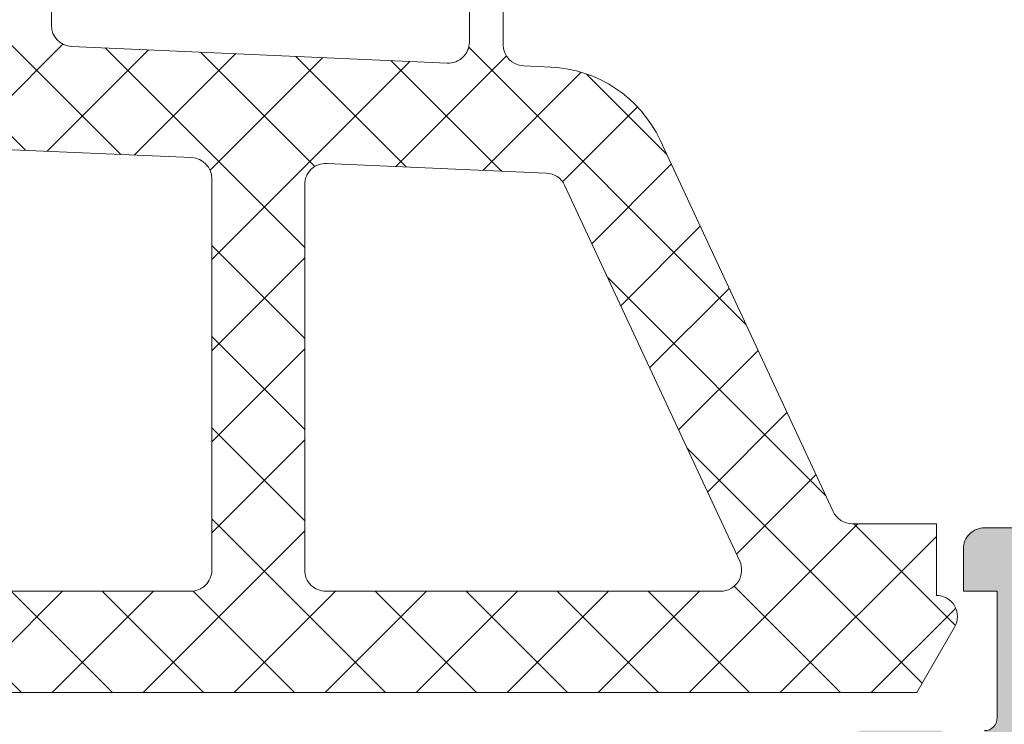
# Model space of a CAD drawing. Header units: millimetres. Extents: x 144573 to 336993, y 74252 to 247042.
# Tile 349 of 656: x 198265 to 198289, y 180491 to 180508. Entities that reach past the tile are written whole.
import ezdxf

# ---------------------------------------------------------------- set-up
doc = ezdxf.new("R2010")
doc.units = ezdxf.units.MM
doc.layers.add('FASÁDA DETAILNÍ', color=255, linetype='Continuous', lineweight=0)
doc.layers.add('NOVA', color=255, linetype='Continuous', lineweight=0)
pattern_1 = [(135, (0, 0), (-1.077630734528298, -1.077630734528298), []), (225, (0, 0), (1.077630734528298, -1.077630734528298), [])]

# ---------------------------------------------------------------- blocks, each defined once
blk = doc.blocks.new('A$C69D17D4D')
at = {"layer": 'FASÁDA DETAILNÍ'}
h = blk.add_hatch(dxfattribs=at)
h.set_pattern_fill('ANSI37', color=256, scale=0.48, angle=90, style=0)
h.set_pattern_definition(pattern_1)
edge = h.paths.add_edge_path(flags=16)
edge.add_line((-24890.21938039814, 7123.835637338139), (-24890.11963639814, 7122.44278333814))
edge.add_arc((-24890.71810331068, 7122.399925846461), 0.5999995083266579, -90.0000083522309, 4.096080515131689, ccw=False)
edge.add_arc((-24890.71810348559, 7122.399925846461), 0.5999995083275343, 175.9039194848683, 270.0000083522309, ccw=False)
edge.add_line((-24891.31657039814, 7122.442783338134), (-24891.21682639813, 7123.835637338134))
edge.add_arc((-24890.71810339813, 7123.799922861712), 0.5000001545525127, 4.096064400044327, 175.9039355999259, ccw=False)
edge = h.paths.add_edge_path(flags=16)
edge.add_arc((-24892.3181000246, 7126.999930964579), 0.4999996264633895, -90.00004280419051, 4.28042947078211e-05, ccw=False)
edge.add_line((-24892.31810039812, 7126.499931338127), (-24895.91178539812, 7126.499931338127))
edge.add_arc((-24895.91178541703, 7126.999931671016), 0.5000003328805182, 156.7819733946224, 270.00000216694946, ccw=False)
edge.add_line((-24896.37129139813, 7127.197047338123), (-24893.65541339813, 7133.528149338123))
edge.add_arc((-24893.19590804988, 7133.33103341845), 0.4999998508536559, 87.49988936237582, 156.7819182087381, ccw=False)
edge.add_line((-24893.17409739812, 7133.830557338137), (-24892.29629039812, 7133.792231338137))
edge.add_arc((-24892.31809988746, 7133.29270772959), 0.4999994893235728, -4.485682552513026e-05, 87.50002088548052, ccw=False)
edge.add_line((-24891.81810039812, 7133.292707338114), (-24891.81810039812, 7126.999931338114))
edge = h.paths.add_edge_path(flags=16)
edge.add_line((-24866.76418139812, 7132.408093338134), (-24862.61551139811, 7123.511240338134))
edge.add_arc((-24863.0686651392, 7123.299931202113), 0.4999998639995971, -90.00002967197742, 25.00000791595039, ccw=False)
edge.add_line((-24863.06866539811, 7122.799931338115), (-24872.41810039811, 7122.799931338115))
edge.add_arc((-24872.41810077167, 7123.299930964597), 0.49999962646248, 179.9999571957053, 270.00004280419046, ccw=False)
edge.add_line((-24872.91810039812, 7123.299931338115), (-24872.91810039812, 7132.423854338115))
edge.add_arc((-24872.4181003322, 7132.423854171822), 0.5000000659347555, 87.49997275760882, 179.9999809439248, ccw=False)
edge.add_line((-24872.39629039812, 7132.923378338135), (-24867.19552639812, 7132.696308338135))
edge.add_arc((-24867.21733612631, 7132.196782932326), 0.5000012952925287, 25.00009198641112, 87.5000025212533, ccw=False)
edge = h.paths.add_edge_path(flags=16)
edge.add_arc((-24875.61810002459, 7123.299930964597), 0.4999996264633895, -90.00004280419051, 4.28042947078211e-05, ccw=False)
edge.add_line((-24875.61810039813, 7122.799931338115), (-24882.81810039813, 7122.799931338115))
edge.add_arc((-24882.81810077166, 7123.299930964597), 0.49999962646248, 179.9999571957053, 270.00004280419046, ccw=False)
edge.add_line((-24883.31810039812, 7123.299931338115), (-24883.31810039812, 7124.499931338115))
edge.add_arc((-24885.31809890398, 7124.499932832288), 1.99999850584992, 359.9999571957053, 450.0000428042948)
edge.add_line((-24885.31810039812, 7126.499931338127), (-24889.11810039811, 7126.499931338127))
edge.add_arc((-24889.11810077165, 7126.999930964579), 0.49999962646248, 179.9999571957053, 270.00004280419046, ccw=False)
edge.add_line((-24889.61810039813, 7126.999931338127), (-24889.61810039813, 7133.152992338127))
edge.add_arc((-24889.11810033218, 7133.152992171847), 0.5000000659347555, 87.49997275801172, 179.9999809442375, ccw=False)
edge.add_line((-24889.09629039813, 7133.65251633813), (-24883.59629039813, 7133.41238133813))
edge.add_arc((-24883.61809988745, 7132.912857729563), 0.4999994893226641, -4.4856929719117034e-05, 87.50002088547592, ccw=False)
edge.add_line((-24883.11810039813, 7132.912857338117), (-24883.11810039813, 7127.599931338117))
edge.add_arc((-24882.01810039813, 7127.599931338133), 1.099999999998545, 180, 360)
edge.add_line((-24880.91810039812, 7127.599931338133), (-24880.91810039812, 7132.773142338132))
edge.add_arc((-24880.4181003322, 7132.77314217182), 0.5000000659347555, 87.49997275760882, 179.9999809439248, ccw=False)
edge.add_line((-24880.39629039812, 7133.272666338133), (-24875.59629039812, 7133.063093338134))
edge.add_arc((-24875.61809988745, 7132.563569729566), 0.4999994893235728, -4.4856929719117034e-05, 87.50002088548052, ccw=False)
edge.add_line((-24875.11810039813, 7132.563569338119), (-24875.11810039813, 7123.29993133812))
edge = h.paths.add_edge_path()
edge.add_line((-24860.40504739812, 7124.68638833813), (-24864.50289639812, 7133.474254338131))
edge.add_ellipse((-24867.22182176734, 7132.206396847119), major_axis=(-3.000002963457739, 0), ratio=1, start_angle=205.0000306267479, end_angle=267.4999411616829)
edge.add_line((-24867.09096039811, 7135.203544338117), (-24867.73991039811, 7135.231878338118))
edge.add_ellipse((-24867.71810090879, 7135.731401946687), major_axis=(-0.4999994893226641, 0), ratio=1, start_angle=-4.4856929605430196e-05, end_angle=87.50002088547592, ccw=False)
edge.add_line((-24868.21810039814, 7135.731402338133), (-24868.21810039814, 7136.699931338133))
edge.add_ellipse((-24868.31810032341, 7136.699931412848), major_axis=(-0.09999992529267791, 0), ratio=1, start_angle=179.99995719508, end_angle=270.0000428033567)
edge.add_line((-24868.31810039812, 7136.799931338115), (-24868.91810039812, 7136.799931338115))
edge.add_ellipse((-24868.91810047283, 7136.699931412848), major_axis=(-0.09999992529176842, 0), ratio=1, start_angle=-90.00004280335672, end_angle=4.280492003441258e-05)
edge.add_line((-24869.01810039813, 7136.699931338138), (-24869.01810039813, 7135.796893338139))
edge.add_ellipse((-24869.51810046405, 7135.796893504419), major_axis=(-0.5000000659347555, 0), ratio=1, start_angle=87.49997275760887, end_angle=179.999980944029, ccw=False)
edge.add_line((-24869.53991039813, 7135.297369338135), (-24878.44020439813, 7135.691207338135))
edge.add_ellipse((-24878.41810029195, 7136.190718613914), major_axis=(-0.5000001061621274, 0), ratio=1, start_angle=-8.298705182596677e-05, end_angle=87.4662307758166, ccw=False)
edge.add_line((-24878.91810039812, 7136.190719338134), (-24878.91810039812, 7136.799931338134))
edge.add_ellipse((-24879.01810032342, 7136.799931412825), major_axis=(-0.09999992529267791, 0), ratio=1, start_angle=179.99995719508, end_angle=270.0000428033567)
edge.add_line((-24879.01810039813, 7136.899931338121), (-24879.61810039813, 7136.899931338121))
edge.add_ellipse((-24879.61810047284, 7136.799931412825), major_axis=(-0.09999992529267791, 0), ratio=1, start_angle=-90.00004280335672, end_angle=4.280387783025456e-05)
edge.add_line((-24879.71810039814, 7136.799931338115), (-24879.71810039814, 7136.270369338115))
edge.add_ellipse((-24880.21810089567, 7136.270369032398), major_axis=(-0.5000004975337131, 0), ratio=1, start_angle=87.46630200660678, end_angle=180.0000350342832, ccw=False)
edge.add_line((-24880.24020439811, 7135.770857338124), (-24891.78042939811, 7136.281513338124))
edge.add_ellipse((-24891.75861986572, 7136.78103793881), major_axis=(-0.5000004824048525, 0), ratio=1, start_angle=-3.2170573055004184, end_angle=87.50002091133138, ccw=False)
edge.add_line((-24892.25783239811, 7136.809097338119), (-24891.96926939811, 7141.942840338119))
edge.add_ellipse((-24891.55885139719, 7141.827284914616), major_axis=(-0.4263754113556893, 0), ratio=1, start_angle=200.75897237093, end_angle=344.275145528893, ccw=False)
edge.add_line((-24891.16015639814, 7141.978408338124), (-24891.16139639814, 7141.745805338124))
edge.add_line((-24891.16139639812, 7141.745805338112), (-24891.45953439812, 7139.863226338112))
edge.add_line((-24891.45953439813, 7139.863226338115), (-24891.05910839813, 7137.013941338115))
edge.add_ellipse((-24890.76202780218, 7137.05569193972), major_axis=(-0.2999999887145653, 0), ratio=1, start_angle=7.999744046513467, end_angle=124.5977463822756)
edge.add_ellipse((-24892.29514118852, 7139.278263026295), major_axis=(-3.000047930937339, 0), ratio=1, start_angle=124.5976412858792, end_angle=198.0084245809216)
edge.add_line((-24889.44206239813, 7140.205748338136), (-24890.07563839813, 7142.460639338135))
edge.add_ellipse((-24890.85085090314, 7142.299709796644), major_axis=(-0.7917403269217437, 0), ratio=1, start_angle=191.7276897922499, end_angle=263.2016537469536)
edge.add_line((-24890.75712839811, 7143.085883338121), (-24891.81533839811, 7143.08710433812))
edge.add_ellipse((-24891.68621415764, 7141.908018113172), major_axis=(-1.186135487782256, 0), ratio=1, start_angle=276.2496781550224, end_angle=341.3444235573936)
edge.add_line((-24892.81002839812, 7142.28743733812), (-24893.90436139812, 7139.04609733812))
edge.add_line((-24893.90436139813, 7139.046097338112), (-24896.79413939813, 7130.996302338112))
edge.add_line((-24896.79413939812, 7130.996302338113), (-24901.12694839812, 7121.098425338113))
edge.add_ellipse((-24900.66793940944, 7120.900155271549), major_axis=(-0.5000002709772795, 0), ratio=1, start_angle=-23.36204948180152, end_angle=89.93342362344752)
edge.add_line((-24900.66852039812, 7120.400155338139), (-24900.12181939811, 7120.399520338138))
edge.add_ellipse((-24900.1212391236, 7120.899520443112), major_axis=(-0.5000004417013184, 0), ratio=1, start_angle=89.93350548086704, end_angle=156.0791754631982)
edge.add_line((-24899.66418539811, 7120.69678333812), (-24898.26242939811, 7123.90078633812))
edge.add_ellipse((-24897.34628831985, 7123.499932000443), major_axis=(-0.9999993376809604, 0), ratio=1, start_angle=269.99994718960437, end_angle=336.3683852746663, ccw=False)
edge.add_line((-24897.34628739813, 7124.499931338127), (-24892.11834539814, 7124.499931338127))
edge.add_line((-24892.11834539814, 7124.499931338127), (-24892.11833639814, 7122.700452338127))
edge.add_line((-24892.11833639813, 7122.700452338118), (-24892.63313739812, 7122.562510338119))
edge.add_ellipse((-24892.51837214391, 7122.285356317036), major_axis=(-0.299975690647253, 0), ratio=1, start_angle=-67.5062997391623, end_angle=22.50356669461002)
edge.add_line((-24892.79550639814, 7122.170543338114), (-24891.94633939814, 7120.900416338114))
edge.add_ellipse((-24891.0804752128, 7121.400137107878), major_axis=(-0.9997207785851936, 0), ratio=1, start_angle=29.99076069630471, end_angle=90.00761184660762)
edge.add_line((-24891.08034239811, 7120.400416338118), (-24890.35598139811, 7120.400447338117))
edge.add_ellipse((-24890.35618945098, 7121.400185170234), major_axis=(-0.9997378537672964, 0), ratio=1, start_angle=90.01192367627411, end_angle=150.0086750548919)
edge.add_line((-24889.49031539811, 7120.900447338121), (-24888.64114839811, 7122.170543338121))
edge.add_ellipse((-24888.91829589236, 7122.285355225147), major_axis=(-0.2999875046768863, 0), ratio=1, start_angle=157.4975938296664, end_angle=247.5013961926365)
edge.add_line((-24888.80350239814, 7122.562510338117), (-24889.31831839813, 7122.700482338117))
edge.add_line((-24889.31831839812, 7122.700482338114), (-24889.31832639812, 7124.499931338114))
edge.add_line((-24889.31832639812, 7124.499931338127), (-24886.11809939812, 7124.499931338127))
edge.add_ellipse((-24886.118099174, 7124.199931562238), major_axis=(-0.2999997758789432, 0), ratio=1, start_angle=179.9999571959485, end_angle=270.00004280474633, ccw=False)
edge.add_line((-24885.81809939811, 7124.199931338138), (-24885.81809939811, 7120.899935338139))
edge.add_ellipse((-24885.31809977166, 7120.899934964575), major_axis=(-0.4999996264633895, 0), ratio=1, start_angle=-4.280429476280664e-05, end_angle=90.00004280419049)
edge.add_line((-24885.31809939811, 7120.399935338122), (-24858.42047739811, 7120.399935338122))
edge.add_line((-24858.42047739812, 7120.399935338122), (-24857.52535939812, 7121.950327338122))
edge.add_ellipse((-24857.95837195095, 7122.200327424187), major_axis=(-0.4999999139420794, 0), ratio=1, start_angle=149.9999829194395, end_angle=269.9999366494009)
edge.add_line((-24857.95837139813, 7122.700327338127), (-24857.95837139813, 7124.397698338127))
edge.add_line((-24857.95837139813, 7124.397698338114), (-24859.95189339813, 7124.397698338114))
edge.add_ellipse((-24859.95189374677, 7124.89769859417), major_axis=(-0.500000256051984, 0), ratio=1, start_angle=25.000128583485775, end_angle=90.00003995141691, ccw=False)
h = blk.add_hatch(dxfattribs=at)
h.set_pattern_fill('ANSI37', color=256, scale=0.48, angle=90, style=0)
h.set_pattern_definition(pattern_1)
edge = h.paths.add_edge_path(flags=16)
edge.add_line((-24890.21938039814, 7123.835637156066), (-24890.11963639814, 7122.442783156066))
edge.add_arc((-24890.71810331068, 7122.399925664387), 0.5999995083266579, -90.0000083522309, 4.096080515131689, ccw=False)
edge.add_arc((-24890.71810348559, 7122.399925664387), 0.5999995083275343, 175.9039194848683, 270.0000083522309, ccw=False)
edge.add_line((-24891.31657039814, 7122.442783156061), (-24891.21682639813, 7123.83563715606))
edge.add_arc((-24890.71810339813, 7123.799922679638), 0.5000001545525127, 4.096064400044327, 175.9039355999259, ccw=False)
edge = h.paths.add_edge_path(flags=16)
edge.add_arc((-24892.3181000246, 7126.999930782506), 0.4999996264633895, -90.00004280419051, 4.28042947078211e-05, ccw=False)
edge.add_line((-24892.31810039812, 7126.499931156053), (-24895.91178539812, 7126.499931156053))
edge.add_arc((-24895.91178541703, 7126.999931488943), 0.5000003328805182, 156.7819733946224, 270.00000216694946, ccw=False)
edge.add_line((-24896.37129139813, 7127.197047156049), (-24893.65541339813, 7133.528149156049))
edge.add_arc((-24893.19590804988, 7133.331033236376), 0.4999998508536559, 87.49988936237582, 156.7819182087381, ccw=False)
edge.add_line((-24893.17409739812, 7133.830557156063), (-24892.29629039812, 7133.792231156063))
edge.add_arc((-24892.31809988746, 7133.292707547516), 0.4999994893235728, -4.485682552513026e-05, 87.50002088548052, ccw=False)
edge.add_line((-24891.81810039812, 7133.292707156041), (-24891.81810039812, 7126.99993115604))
edge = h.paths.add_edge_path(flags=16)
edge.add_line((-24866.76418139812, 7132.40809315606), (-24862.61551139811, 7123.511240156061))
edge.add_arc((-24863.0686651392, 7123.299931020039), 0.4999998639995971, -90.00002967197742, 25.00000791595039, ccw=False)
edge.add_line((-24863.06866539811, 7122.799931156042), (-24872.41810039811, 7122.799931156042))
edge.add_arc((-24872.41810077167, 7123.299930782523), 0.49999962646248, 179.9999571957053, 270.00004280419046, ccw=False)
edge.add_line((-24872.91810039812, 7123.299931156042), (-24872.91810039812, 7132.423854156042))
edge.add_arc((-24872.4181003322, 7132.423853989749), 0.5000000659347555, 87.49997275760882, 179.9999809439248, ccw=False)
edge.add_line((-24872.39629039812, 7132.923378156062), (-24867.19552639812, 7132.696308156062))
edge.add_arc((-24867.21733612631, 7132.196782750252), 0.5000012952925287, 25.00009198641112, 87.5000025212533, ccw=False)
edge = h.paths.add_edge_path(flags=16)
edge.add_arc((-24875.61810002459, 7123.299930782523), 0.4999996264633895, -90.00004280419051, 4.28042947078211e-05, ccw=False)
edge.add_line((-24875.61810039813, 7122.799931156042), (-24882.81810039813, 7122.799931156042))
edge.add_arc((-24882.81810077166, 7123.299930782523), 0.49999962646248, 179.9999571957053, 270.00004280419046, ccw=False)
edge.add_line((-24883.31810039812, 7123.299931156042), (-24883.31810039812, 7124.499931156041))
edge.add_arc((-24885.31809890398, 7124.499932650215), 1.99999850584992, 359.9999571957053, 450.0000428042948)
edge.add_line((-24885.31810039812, 7126.499931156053), (-24889.11810039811, 7126.499931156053))
edge.add_arc((-24889.11810077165, 7126.999930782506), 0.49999962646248, 179.9999571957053, 270.00004280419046, ccw=False)
edge.add_line((-24889.61810039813, 7126.999931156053), (-24889.61810039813, 7133.152992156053))
edge.add_arc((-24889.11810033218, 7133.152991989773), 0.5000000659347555, 87.49997275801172, 179.9999809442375, ccw=False)
edge.add_line((-24889.09629039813, 7133.652516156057), (-24883.59629039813, 7133.412381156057))
edge.add_arc((-24883.61809988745, 7132.91285754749), 0.4999994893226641, -4.4856929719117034e-05, 87.50002088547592, ccw=False)
edge.add_line((-24883.11810039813, 7132.912857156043), (-24883.11810039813, 7127.599931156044))
edge.add_arc((-24882.01810039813, 7127.599931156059), 1.099999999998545, 180, 360)
edge.add_line((-24880.91810039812, 7127.599931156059), (-24880.91810039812, 7132.773142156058))
edge.add_arc((-24880.4181003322, 7132.773141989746), 0.5000000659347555, 87.49997275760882, 179.9999809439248, ccw=False)
edge.add_line((-24880.39629039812, 7133.272666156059), (-24875.59629039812, 7133.06309315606))
edge.add_arc((-24875.61809988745, 7132.563569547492), 0.4999994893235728, -4.4856929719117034e-05, 87.50002088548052, ccw=False)
edge.add_line((-24875.11810039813, 7132.563569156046), (-24875.11810039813, 7123.299931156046))
edge = h.paths.add_edge_path()
edge.add_line((-24860.40504739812, 7124.686388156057), (-24864.50289639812, 7133.474254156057))
edge.add_ellipse((-24867.22182176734, 7132.206396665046), major_axis=(-3.000002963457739, 0), ratio=1, start_angle=205.0000306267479, end_angle=267.4999411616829)
edge.add_line((-24867.09096039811, 7135.203544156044), (-24867.73991039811, 7135.231878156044))
edge.add_ellipse((-24867.71810090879, 7135.731401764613), major_axis=(-0.4999994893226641, 0), ratio=1, start_angle=-4.4856929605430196e-05, end_angle=87.50002088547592, ccw=False)
edge.add_line((-24868.21810039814, 7135.73140215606), (-24868.21810039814, 7136.699931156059))
edge.add_ellipse((-24868.31810032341, 7136.699931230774), major_axis=(-0.09999992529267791, 0), ratio=1, start_angle=179.99995719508, end_angle=270.0000428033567)
edge.add_line((-24868.31810039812, 7136.799931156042), (-24868.91810039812, 7136.799931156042))
edge.add_ellipse((-24868.91810047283, 7136.699931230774), major_axis=(-0.09999992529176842, 0), ratio=1, start_angle=-90.00004280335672, end_angle=4.280492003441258e-05)
edge.add_line((-24869.01810039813, 7136.699931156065), (-24869.01810039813, 7135.796893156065))
edge.add_ellipse((-24869.51810046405, 7135.796893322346), major_axis=(-0.5000000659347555, 0), ratio=1, start_angle=87.49997275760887, end_angle=179.999980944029, ccw=False)
edge.add_line((-24869.53991039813, 7135.297369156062), (-24878.44020439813, 7135.691207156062))
edge.add_ellipse((-24878.41810029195, 7136.190718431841), major_axis=(-0.5000001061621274, 0), ratio=1, start_angle=-8.298705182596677e-05, end_angle=87.4662307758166, ccw=False)
edge.add_line((-24878.91810039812, 7136.19071915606), (-24878.91810039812, 7136.799931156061))
edge.add_ellipse((-24879.01810032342, 7136.799931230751), major_axis=(-0.09999992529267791, 0), ratio=1, start_angle=179.99995719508, end_angle=270.0000428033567)
edge.add_line((-24879.01810039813, 7136.899931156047), (-24879.61810039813, 7136.899931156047))
edge.add_ellipse((-24879.61810047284, 7136.799931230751), major_axis=(-0.09999992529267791, 0), ratio=1, start_angle=-90.00004280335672, end_angle=4.280387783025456e-05)
edge.add_line((-24879.71810039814, 7136.799931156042), (-24879.71810039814, 7136.270369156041))
edge.add_ellipse((-24880.21810089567, 7136.270368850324), major_axis=(-0.5000004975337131, 0), ratio=1, start_angle=87.46630200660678, end_angle=180.0000350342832, ccw=False)
edge.add_line((-24880.24020439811, 7135.770857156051), (-24891.78042939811, 7136.28151315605))
edge.add_ellipse((-24891.75861986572, 7136.781037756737), major_axis=(-0.5000004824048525, 0), ratio=1, start_angle=-3.2170573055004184, end_angle=87.50002091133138, ccw=False)
edge.add_line((-24892.25783239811, 7136.809097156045), (-24891.96926939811, 7141.942840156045))
edge.add_ellipse((-24891.55885139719, 7141.827284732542), major_axis=(-0.4263754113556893, 0), ratio=1, start_angle=200.75897237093, end_angle=344.275145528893, ccw=False)
edge.add_line((-24891.16015639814, 7141.97840815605), (-24891.16139639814, 7141.745805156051))
edge.add_line((-24891.16139639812, 7141.745805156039), (-24891.45953439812, 7139.863226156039))
edge.add_line((-24891.45953439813, 7139.863226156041), (-24891.05910839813, 7137.013941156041))
edge.add_ellipse((-24890.76202780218, 7137.055691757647), major_axis=(-0.2999999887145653, 0), ratio=1, start_angle=7.999744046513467, end_angle=124.5977463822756)
edge.add_ellipse((-24892.29514118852, 7139.278262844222), major_axis=(-3.000047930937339, 0), ratio=1, start_angle=124.5976412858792, end_angle=198.0084245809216)
edge.add_line((-24889.44206239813, 7140.205748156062), (-24890.07563839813, 7142.460639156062))
edge.add_ellipse((-24890.85085090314, 7142.29970961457), major_axis=(-0.7917403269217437, 0), ratio=1, start_angle=191.7276897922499, end_angle=263.2016537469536)
edge.add_line((-24890.75712839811, 7143.085883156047), (-24891.81533839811, 7143.087104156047))
edge.add_ellipse((-24891.68621415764, 7141.908017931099), major_axis=(-1.186135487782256, 0), ratio=1, start_angle=276.2496781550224, end_angle=341.3444235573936)
edge.add_line((-24892.81002839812, 7142.287437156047), (-24893.90436139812, 7139.046097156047))
edge.add_line((-24893.90436139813, 7139.046097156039), (-24896.79413939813, 7130.996302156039))
edge.add_line((-24896.79413939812, 7130.99630215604), (-24901.12694839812, 7121.098425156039))
edge.add_ellipse((-24900.66793940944, 7120.900155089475), major_axis=(-0.5000002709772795, 0), ratio=1, start_angle=-23.36204948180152, end_angle=89.93342362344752)
edge.add_line((-24900.66852039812, 7120.400155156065), (-24900.12181939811, 7120.399520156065))
edge.add_ellipse((-24900.1212391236, 7120.899520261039), major_axis=(-0.5000004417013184, 0), ratio=1, start_angle=89.93350548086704, end_angle=156.0791754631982)
edge.add_line((-24899.66418539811, 7120.696783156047), (-24898.26242939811, 7123.900786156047))
edge.add_ellipse((-24897.34628831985, 7123.499931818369), major_axis=(-0.9999993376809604, 0), ratio=1, start_angle=269.99994718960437, end_angle=336.3683852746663, ccw=False)
edge.add_line((-24897.34628739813, 7124.499931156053), (-24892.11834539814, 7124.499931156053))
edge.add_line((-24892.11834539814, 7124.499931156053), (-24892.11833639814, 7122.700452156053))
edge.add_line((-24892.11833639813, 7122.700452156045), (-24892.63313739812, 7122.562510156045))
edge.add_ellipse((-24892.51837214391, 7122.285356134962), major_axis=(-0.299975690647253, 0), ratio=1, start_angle=-67.5062997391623, end_angle=22.50356669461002)
edge.add_line((-24892.79550639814, 7122.17054315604), (-24891.94633939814, 7120.900416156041))
edge.add_ellipse((-24891.0804752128, 7121.400136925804), major_axis=(-0.9997207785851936, 0), ratio=1, start_angle=29.99076069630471, end_angle=90.00761184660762)
edge.add_line((-24891.08034239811, 7120.400416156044), (-24890.35598139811, 7120.400447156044))
edge.add_ellipse((-24890.35618945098, 7121.400184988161), major_axis=(-0.9997378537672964, 0), ratio=1, start_angle=90.01192367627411, end_angle=150.0086750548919)
edge.add_line((-24889.49031539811, 7120.900447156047), (-24888.64114839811, 7122.170543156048))
edge.add_ellipse((-24888.91829589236, 7122.285355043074), major_axis=(-0.2999875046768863, 0), ratio=1, start_angle=157.4975938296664, end_angle=247.5013961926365)
edge.add_line((-24888.80350239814, 7122.562510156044), (-24889.31831839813, 7122.700482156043))
edge.add_line((-24889.31831839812, 7122.70048215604), (-24889.31832639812, 7124.49993115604))
edge.add_line((-24889.31832639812, 7124.499931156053), (-24886.11809939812, 7124.499931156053))
edge.add_ellipse((-24886.118099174, 7124.199931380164), major_axis=(-0.2999997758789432, 0), ratio=1, start_angle=179.9999571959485, end_angle=270.00004280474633, ccw=False)
edge.add_line((-24885.81809939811, 7124.199931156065), (-24885.81809939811, 7120.899935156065))
edge.add_ellipse((-24885.31809977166, 7120.899934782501), major_axis=(-0.4999996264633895, 0), ratio=1, start_angle=-4.280429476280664e-05, end_angle=90.00004280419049)
edge.add_line((-24885.31809939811, 7120.399935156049), (-24858.42047739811, 7120.399935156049))
edge.add_line((-24858.42047739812, 7120.399935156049), (-24857.52535939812, 7121.950327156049))
edge.add_ellipse((-24857.95837195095, 7122.200327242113), major_axis=(-0.4999999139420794, 0), ratio=1, start_angle=149.9999829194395, end_angle=269.9999366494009)
edge.add_line((-24857.95837139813, 7122.700327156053), (-24857.95837139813, 7124.397698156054))
edge.add_line((-24857.95837139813, 7124.397698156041), (-24859.95189339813, 7124.397698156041))
edge.add_ellipse((-24859.95189374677, 7124.897698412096), major_axis=(-0.500000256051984, 0), ratio=1, start_angle=25.000128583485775, end_angle=90.00003995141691, ccw=False)
h = blk.add_hatch(dxfattribs=at)
h.set_pattern_fill('LINIE', color=256, scale=1.2, angle=-1.272221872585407e-14, style=0)
h.set_pattern_definition([(360, (-24899.94271645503, 7100.216969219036), (2.939128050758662e-16, 1.2), [])])
edge = h.paths.add_edge_path()
edge.add_arc((-24896.4080200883, 7118.190741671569), 0.3000000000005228, 269.9979247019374, 359.9979247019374)
edge.add_line((-24896.10802008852, 7118.190730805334), (-24896.1079914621, 7119.001062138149))
edge.add_arc((-24895.60799414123, 7119.001046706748), 0.4999973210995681, 89.99761772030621, 179.9982316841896, ccw=False)
edge.add_line((-24895.60797335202, 7119.50104402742), (-24894.76690110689, 7119.50236457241))
edge.add_arc((-24894.76690110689, 7119.702364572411), 0.1999999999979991, 270, 360.0000000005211)
edge.add_line((-24894.56690110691, 7119.702364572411), (-24894.56690110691, 7123.8023645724))
edge.add_arc((-24894.06690110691, 7123.802364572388), 0.5, 90, 180, ccw=False)
edge.add_line((-24894.06690110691, 7124.302364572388), (-24893.23615188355, 7124.302364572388))
edge.add_arc((-24893.23615188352, 7123.302364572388), 1, 15.000000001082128, 90, ccw=False)
edge.add_line((-24892.27022605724, 7123.561183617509), (-24892.06690110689, 7122.802364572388))
edge.add_line((-24892.06690110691, 7122.802364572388), (-24893.06690110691, 7122.802364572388))
edge.add_line((-24893.06690110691, 7122.802364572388), (-24893.06690110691, 7120.5023645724))
edge.add_arc((-24892.0627746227, 7120.504073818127), 1.004127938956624, 180.0975300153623, 269.7659122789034)
edge.add_line((-24892.06687707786, 7119.499954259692), (-24889.06699872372, 7119.499954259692))
edge.add_arc((-24889.07102707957, 7120.504073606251), 1.004127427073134, 270.2298596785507, 359.9024820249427)
edge.add_line((-24888.06690110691, 7120.5023645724), (-24888.06690110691, 7122.802364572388))
edge.add_line((-24888.06690110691, 7122.802364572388), (-24889.06690110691, 7122.802364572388))
edge.add_line((-24889.06690110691, 7122.802364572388), (-24888.86357615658, 7123.561183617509))
edge.add_arc((-24887.89765033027, 7123.302364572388), 0.9999999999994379, 90, 164.9999999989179, ccw=False)
edge.add_line((-24887.89765033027, 7124.302364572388), (-24887.06690110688, 7124.302364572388))
edge.add_arc((-24887.06690110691, 7123.802364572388), 0.499999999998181, -2.0838797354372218e-10, 89.99999999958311, ccw=False)
edge.add_line((-24886.56690110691, 7123.802364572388), (-24886.56690110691, 7119.702364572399))
edge.add_arc((-24886.36272801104, 7119.7040931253), 0.204180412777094, 180.4850610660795, 268.8441310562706)
edge.add_line((-24886.36684680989, 7119.499954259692), (-24860.52548000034, 7119.499931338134))
edge.add_arc((-24860.52549543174, 7118.99993401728), 0.4999973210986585, -0.0023822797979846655, 89.99823168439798, ccw=False)
edge.add_line((-24860.02549811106, 7118.999913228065), (-24860.02552673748, 7118.189581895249))
edge.add_arc((-24859.72552673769, 7118.189571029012), 0.2999999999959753, 179.9979247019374, 269.9979247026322)
edge.add_line((-24859.7255376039, 7117.889571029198), (-24857.32553921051, 7117.889816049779))
edge.add_arc((-24857.32555468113, 7117.389820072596), 0.4999959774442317, -0.002377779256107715, 89.99822718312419, ccw=False)
edge.add_line((-24856.82555870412, 7117.389799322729), (-24856.82568535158, 7113.913257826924))
edge.add_arc((-24857.81549827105, 7114.05560432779), 0.9999960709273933, 237.2709086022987, 351.81631665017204, ccw=False)
edge.add_line((-24858.35616366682, 7113.214371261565), (-24860.63977275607, 7114.532923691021))
edge.add_arc((-24860.88978841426, 7114.099920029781), 0.5000000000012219, 59.9979281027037, 89.9978647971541)
edge.add_line((-24860.88976978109, 7114.599920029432), (-24895.24403853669, 7114.601006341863))
edge.add_arc((-24895.24405612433, 7114.101006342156), 0.5000000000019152, 89.99798460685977, 119.9979213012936)
edge.add_line((-24895.4940404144, 7114.53402811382), (-24897.77774501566, 7113.215641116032))
edge.add_arc((-24898.31834946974, 7114.056913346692), 0.9999960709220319, 188.1795327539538, 302.7249408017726, ccw=False)
edge.add_line((-24899.30817269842, 7113.914638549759), (-24899.30804605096, 7117.391180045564))
edge.add_arc((-24898.80805007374, 7117.391164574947), 0.4999959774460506, 89.99762222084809, 179.9982271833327, ccw=False)
edge.add_line((-24898.80802932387, 7117.891160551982), (-24896.40803095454, 7117.89074167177))
edge = h.paths.add_edge_path(flags=16)
edge.add_line((-24872.21690735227, 7117.700466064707), (-24872.21690735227, 7116.400471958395))
edge.add_arc((-24871.71691099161, 7116.400468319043), 0.499996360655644, 179.9995829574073, 270.0004170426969)
edge.add_line((-24871.71690735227, 7115.90047195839), (-24862.86691345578, 7115.90047195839))
edge.add_arc((-24862.86690981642, 7116.400468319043), 0.4999963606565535, 269.9995829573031, 360.0004170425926)
edge.add_line((-24862.36691345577, 7116.40047195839), (-24862.36691345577, 7117.700466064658))
edge.add_arc((-24862.86691345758, 7117.700482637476), 0.5000000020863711, 359.9981008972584, 449.9999997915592)
edge.add_line((-24862.86691345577, 7118.200482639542), (-24871.71690735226, 7118.200482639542))
edge.add_arc((-24871.71690735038, 7117.700482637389), 0.5000000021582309, 90.00000021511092, 180.0018990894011)
edge = h.paths.add_edge_path(flags=16)
edge.add_arc((-24882.41691345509, 7117.700482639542), 0.4999999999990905, 89.99999999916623, 180.0000000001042)
edge.add_line((-24882.91691345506, 7117.700482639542), (-24882.91691345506, 7116.40047195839))
edge.add_arc((-24882.41691345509, 7116.40047195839), 0.499999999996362, 179.9999999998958, 270.0000000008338)
edge.add_line((-24882.41691345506, 7115.90047195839), (-24873.71690735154, 7115.90047195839))
edge.add_arc((-24873.71690735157, 7116.40047195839), 0.4999999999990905, 270.0000000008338, 359.9999999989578)
edge.add_line((-24873.21690735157, 7116.40047195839), (-24873.21690735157, 7117.700482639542))
edge.add_arc((-24873.71690735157, 7117.700482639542), 0.5, 359.9999999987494, 449.9999999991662)
edge.add_line((-24873.71690735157, 7118.200482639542), (-24882.41691345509, 7118.200482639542))
edge = h.paths.add_edge_path(flags=16)
edge.add_arc((-24884.41690981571, 7116.400468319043), 0.4999963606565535, 269.9995829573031, 360.0004170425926)
edge.add_line((-24883.91691345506, 7116.40047195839), (-24883.91691345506, 7117.700466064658))
edge.add_arc((-24884.41691345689, 7117.700482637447), 0.5000000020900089, 359.9981008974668, 449.9999997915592)
edge.add_line((-24884.41691345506, 7118.200482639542), (-24893.26692261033, 7118.200482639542))
edge.add_arc((-24893.26692261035, 7117.700497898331), 0.499984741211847, 89.9999999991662, 179.9999999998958)
edge.add_line((-24893.76690735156, 7117.700497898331), (-24893.76690735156, 7116.400487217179))
edge.add_arc((-24893.26689209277, 7116.400487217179), 0.5000152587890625, 180.0000000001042, 270.0000000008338)
edge.add_line((-24893.26689209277, 7115.90047195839), (-24884.41691345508, 7115.90047195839))
h = blk.add_hatch(color=256, dxfattribs=at)
edge = h.paths.add_edge_path()
edge.add_arc((-24856.93811075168, 7101.200062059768), 0.120000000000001, 270.0000000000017, 360.00000000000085, ccw=False)
edge.add_line((-24856.93811075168, 7101.080062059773), (-24859.69810875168, 7101.080062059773))
edge.add_arc((-24859.69810875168, 7100.780062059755), 0.3000000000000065, 450, 539.9999999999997)
edge.add_line((-24859.99810875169, 7100.780062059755), (-24859.99810875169, 7099.800087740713))
edge.add_arc((-24859.69810875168, 7099.800087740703), 0.3000000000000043, 179.9999999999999, 270)
edge.add_line((-24859.69810875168, 7099.500087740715), (-24857.81809775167, 7099.500087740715))
edge.add_arc((-24857.55055441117, 7099.421220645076), 0.2789255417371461, 88.83712992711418, 163.575405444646, ccw=False)
edge.add_line((-24857.54489375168, 7099.700088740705), (-24857.09129975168, 7099.700088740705))
edge.add_arc((-24857.08563134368, 7099.421251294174), 0.2788950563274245, 16.419876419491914, 91.16458937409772, ccw=False)
edge.add_line((-24856.81811075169, 7099.500087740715), (-24856.81811075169, 7098.699913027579))
edge.add_arc((-24855.81811075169, 7098.69991302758), 0.9999999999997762, 179.9999999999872, 269.9999999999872)
edge.add_line((-24855.81811075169, 7097.69991302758), (-24852.31810339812, 7097.69991302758))
edge.add_arc((-24852.31812322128, 7098.699932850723), 1.000019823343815, 270.0011357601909, 359.9988642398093)
edge.add_line((-24851.31810339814, 7098.69991302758), (-24851.31810339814, 7099.19991302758))
edge.add_line((-24851.31810339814, 7099.19991302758), (-24853.81810339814, 7099.19991302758))
edge.add_arc((-24853.81805801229, 7100.199958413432), 1.000045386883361, 180.0026002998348, 269.99739970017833, ccw=False)
edge.add_line((-24854.81810339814, 7100.19991302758), (-24854.81810339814, 7101.499931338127))
edge.add_arc((-24853.81805089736, 7101.499878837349), 1.000052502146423, 90.00300791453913, 179.9969920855, ccw=False)
edge.add_line((-24853.81810339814, 7102.499931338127), (-24846.81810339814, 7102.499931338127))
edge.add_arc((-24846.31810339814, 7101.974809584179), 0.7250881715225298, 46.40381611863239, 133.5961838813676, ccw=False)
edge.add_line((-24845.81810339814, 7102.499931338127), (-24839.78401526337, 7102.499931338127))
edge.add_arc((-24839.78406776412, 7101.499878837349), 1.000052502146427, 360.0030079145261, 449.9969920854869, ccw=False)
edge.add_line((-24838.78401526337, 7101.499931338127), (-24838.78401526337, 7100.19991302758))
edge.add_arc((-24839.78406064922, 7100.199958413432), 1.000045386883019, 270.00260029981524, 359.9973997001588, ccw=False)
edge.add_line((-24839.78401526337, 7099.19991302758), (-24841.31810339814, 7099.19991302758))
edge.add_line((-24841.31810339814, 7099.19991302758), (-24841.31810339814, 7098.599906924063))
edge.add_line((-24841.31810339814, 7098.599906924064), (-24840.21809729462, 7097.499931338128))
edge.add_line((-24840.21809729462, 7097.499931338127), (-24836.81810339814, 7097.499931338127))
edge.add_line((-24836.81810339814, 7097.499931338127), (-24836.81810339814, 7124.499832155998))
edge.add_line((-24836.81810339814, 7124.499832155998), (-24840.21809729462, 7124.499832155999))
edge.add_line((-24840.21809729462, 7124.499832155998), (-24841.31810339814, 7123.399856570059))
edge.add_line((-24841.31810339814, 7123.39985657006), (-24841.31810339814, 7122.799850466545))
edge.add_line((-24841.31810339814, 7122.799850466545), (-24839.78401526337, 7122.799850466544))
edge.add_arc((-24839.78406064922, 7121.799805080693), 1.000045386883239, 360.0026002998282, 449.99739970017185, ccw=False)
edge.add_line((-24838.78401526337, 7121.799850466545), (-24838.78401526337, 7120.499832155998))
edge.add_arc((-24839.78406776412, 7120.499884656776), 1.000052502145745, 270.00300791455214, 359.99699208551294, ccw=False)
edge.add_line((-24839.78401526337, 7119.499832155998), (-24845.81810339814, 7119.499832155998))
edge.add_arc((-24846.31810339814, 7120.024953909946), 0.7250881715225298, 226.4038161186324, 313.59618388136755, ccw=False)
edge.add_line((-24846.81810339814, 7119.499832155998), (-24853.81810339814, 7119.499832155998))
edge.add_arc((-24853.81805089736, 7120.499884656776), 1.000052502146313, 180.0030079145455, 269.99699208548, ccw=False)
edge.add_line((-24854.81810339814, 7120.499832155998), (-24854.81810339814, 7121.799850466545))
edge.add_arc((-24853.81805801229, 7121.799805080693), 1.000045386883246, 90.0026002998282, 179.9973997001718, ccw=False)
edge.add_line((-24853.81810339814, 7122.799850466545), (-24851.31810339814, 7122.799850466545))
edge.add_line((-24851.31810339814, 7122.799850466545), (-24851.31810339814, 7123.299850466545))
edge.add_arc((-24852.31812322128, 7123.299830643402), 1.000019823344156, 360.0011357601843, 449.9988642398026)
edge.add_line((-24852.31810339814, 7124.299850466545), (-24856.81810339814, 7124.299850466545))
edge.add_arc((-24856.81811371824, 7123.799860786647), 0.4999896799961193, 449.9988173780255, 540.0011826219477)
edge.add_line((-24857.31810339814, 7123.799850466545), (-24857.31810339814, 7122.799850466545))
edge.add_line((-24857.31810339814, 7122.799850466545), (-24856.51810034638, 7122.799850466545))
edge.add_line((-24856.51810034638, 7122.799850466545), (-24856.51810034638, 7119.799835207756))
edge.add_arc((-24856.81810806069, 7119.799832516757), 0.3000077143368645, 269.9994860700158, 360.00051393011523, ccw=False)
edge.add_arc((-24857.08563134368, 7119.578661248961), 0.2788950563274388, 268.83541062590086, 343.5801235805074, ccw=False)
edge.add_line((-24857.09129975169, 7119.29982380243), (-24857.54489375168, 7119.29982380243))
edge.add_arc((-24857.55055441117, 7119.578691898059), 0.2789255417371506, 196.4245945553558, 271.1628700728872, ccw=False)
edge.add_line((-24857.81809775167, 7119.49982480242), (-24859.69810875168, 7119.49982480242))
edge.add_arc((-24859.69810875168, 7119.199824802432), 0.3000000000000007, 449.9999999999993, 539.9999999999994)
edge.add_line((-24859.99810875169, 7119.199824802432), (-24859.99810875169, 7118.21985048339))
edge.add_arc((-24859.69810875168, 7118.21985048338), 0.3000000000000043, 180, 270)
edge.add_line((-24859.69810875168, 7117.919850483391), (-24856.93811075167, 7117.919850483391))
edge.add_arc((-24856.93811075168, 7117.799850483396), 0.1200000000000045, 360, 449.9999999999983, ccw=False)
edge.add_line((-24856.81811075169, 7117.799850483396), (-24856.81811075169, 7113.499824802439))
edge.add_arc((-24857.31811075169, 7113.49982480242), 0.4999999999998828, 270.0000000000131, 360.0000000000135, ccw=False)
edge.add_line((-24857.31811075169, 7112.99982480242), (-24858.01811075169, 7112.99982480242))
edge.add_line((-24858.0181107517, 7112.99982480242), (-24860.41093107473, 7114.381320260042))
edge.add_arc((-24860.47999096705, 7114.261705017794), 0.1381197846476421, 419.9999999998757, 547.7024374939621)
edge.add_arc((-24855.63863973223, 7114.709323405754), 4.999999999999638, 185.3492280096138, 251.2905992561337)
edge.add_arc((-24857.40286592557, 7109.499956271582), 0.5000000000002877, 288.7094007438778, 431.2905992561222, ccw=False)
edge.add_arc((-24855.63863973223, 7104.290589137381), 4.999999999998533, 108.7094007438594, 174.6507719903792)
edge.add_arc((-24860.47999096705, 7104.73820752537), 0.1381197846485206, 172.2975625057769, 299.9999999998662)
edge.add_line((-24860.41093107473, 7104.618592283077), (-24858.0181107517, 7106.000087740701))
edge.add_line((-24858.0181107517, 7106.000087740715), (-24857.3181107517, 7106.000087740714))
edge.add_arc((-24857.31811075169, 7105.500087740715), 0.5000000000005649, 359.9999999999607, 449.99999999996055, ccw=False)
edge.add_line((-24856.81811075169, 7105.500087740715), (-24856.81811075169, 7101.200062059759))
edge = h.paths.add_edge_path(flags=16)
edge.add_arc((-24838.91810950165, 7116.499839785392), 0.5, 360, 450, ccw=False)
edge.add_line((-24838.41810950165, 7116.499839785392), (-24838.41810950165, 7104.499931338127))
edge.add_arc((-24838.91810950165, 7104.499931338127), 0.5, 270, 360, ccw=False)
edge.add_line((-24838.91810950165, 7103.999931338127), (-24854.61809119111, 7103.999931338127))
edge.add_arc((-24854.61809119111, 7104.499931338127), 0.5, 180, 270, ccw=False)
edge.add_line((-24855.11809119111, 7104.499931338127), (-24855.11809119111, 7116.499839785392))
edge.add_arc((-24854.61809119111, 7116.499839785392), 0.5, 90, 180, ccw=False)
edge.add_line((-24854.61809119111, 7116.999839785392), (-24853.11809119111, 7116.999839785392))
edge.add_line((-24853.11809119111, 7116.999839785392), (-24853.11809119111, 7117.499839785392))
edge.add_arc((-24852.61809119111, 7117.499839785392), 0.5000000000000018, 90.0000000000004, 180, ccw=False)
edge.add_line((-24852.61809119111, 7117.999839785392), (-24840.91810950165, 7117.999839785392))
edge.add_arc((-24840.91810950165, 7117.499839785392), 0.5, 360, 449.9999999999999, ccw=False)
edge.add_line((-24840.41810950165, 7117.499839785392), (-24840.41810950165, 7116.999839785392))
edge.add_line((-24840.41810950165, 7116.999839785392), (-24838.91810950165, 7116.999839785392))
for p, q in [((-24852.31810339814, 7124.299850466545), (-24856.81810339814, 7124.299850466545)), ((-24857.31810339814, 7123.799850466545), (-24857.31810339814, 7122.799850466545)), ((-24857.31810339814, 7122.799850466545), (-24856.51810034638, 7122.799850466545)), ((-24856.51810034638, 7122.799850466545), (-24856.51810034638, 7119.799835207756))]:
    blk.add_line(p, q, dxfattribs=at)
at = {"layer": 'FASÁDA DETAILNÍ', "extrusion": (0, 0, -1)}
for points in [[(24869.01810039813, 7136.699931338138), (24869.01810039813, 7135.79689333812), (24869.01810039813, 7135.79689333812, 0.427052), (24869.53991039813, 7135.297369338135), (24878.44020439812, 7135.691207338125), (24878.44020439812, 7135.691207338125, 0.40132), (24878.91810039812, 7136.190719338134), (24878.91810039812, 7136.799931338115)], [(24885.31809939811, 7120.399935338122), (24858.42047739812, 7120.399935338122), (24857.52535939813, 7121.950327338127), (24857.52535939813, 7121.950327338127, -0.57735), (24857.95837139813, 7122.700327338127), (24857.95837139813, 7124.397698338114), (24859.95189339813, 7124.397698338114), (24859.95189339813, 7124.397698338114, 0.291473), (24860.40504739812, 7124.68638833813), (24860.40504739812, 7124.68638833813), (24864.50289639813, 7133.474254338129), (24864.50289639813, 7133.474254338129, -0.279675), (24867.09096039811, 7135.203544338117), (24867.73991039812, 7135.23187833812), (24867.73991039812, 7135.23187833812, 0.401491), (24868.21810039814, 7135.731402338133), (24868.21810039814, 7136.699931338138)], [(24869.01810039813, 7136.699931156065), (24869.01810039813, 7135.796893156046), (24869.01810039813, 7135.796893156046, 0.427052), (24869.53991039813, 7135.297369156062), (24878.44020439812, 7135.691207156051), (24878.44020439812, 7135.691207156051, 0.40132), (24878.91810039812, 7136.19071915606), (24878.91810039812, 7136.799931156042)], [(24885.31809939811, 7120.399935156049), (24858.42047739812, 7120.399935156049), (24857.52535939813, 7121.950327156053), (24857.52535939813, 7121.950327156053, -0.57735), (24857.95837139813, 7122.700327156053), (24857.95837139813, 7124.397698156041), (24859.95189339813, 7124.397698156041), (24859.95189339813, 7124.397698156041, 0.291473), (24860.40504739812, 7124.686388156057), (24860.40504739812, 7124.686388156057), (24864.50289639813, 7133.474254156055), (24864.50289639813, 7133.474254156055, -0.279675), (24867.09096039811, 7135.203544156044), (24867.73991039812, 7135.231878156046), (24867.73991039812, 7135.231878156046, 0.401491), (24868.21810039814, 7135.73140215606), (24868.21810039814, 7136.699931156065)]]:
    blk.add_lwpolyline(points, format="xyb", dxfattribs=at)
at = {"layer": 'FASÁDA DETAILNÍ'}
for points in [[(-24880.39629039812, 7133.272666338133), (-24875.59629039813, 7133.063093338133), (-24875.59629039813, 7133.063093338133, -0.401491), (-24875.11810039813, 7132.563569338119), (-24875.11810039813, 7123.299931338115), (-24875.11810039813, 7123.299931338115, -0.414214), (-24875.61810039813, 7122.799931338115), (-24882.81810039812, 7122.799931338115)], [(-24880.39629039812, 7133.272666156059), (-24875.59629039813, 7133.063093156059), (-24875.59629039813, 7133.063093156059, -0.401491), (-24875.11810039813, 7132.563569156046), (-24875.11810039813, 7123.299931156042), (-24875.11810039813, 7123.299931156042, -0.414214), (-24875.61810039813, 7122.799931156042), (-24882.81810039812, 7122.799931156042)]]:
    blk.add_lwpolyline(points, format="xyb", dxfattribs=at)
for points in [[(-24866.76418139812, 7132.408093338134), (-24862.61551139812, 7123.511240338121), (-24862.61551139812, 7123.511240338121, -0.548619), (-24863.06866539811, 7122.799931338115), (-24872.41810039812, 7122.799931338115), (-24872.41810039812, 7122.799931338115, -0.414214), (-24872.91810039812, 7123.299931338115), (-24872.91810039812, 7132.423854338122), (-24872.91810039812, 7132.423854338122, -0.427052), (-24872.39629039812, 7132.923378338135), (-24867.19552639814, 7132.696308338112), (-24867.19552639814, 7132.696308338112, -0.279675), (-24866.76418139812, 7132.408093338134)], [(-24866.76418139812, 7132.40809315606), (-24862.61551139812, 7123.511240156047), (-24862.61551139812, 7123.511240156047, -0.548619), (-24863.06866539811, 7122.799931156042), (-24872.41810039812, 7122.799931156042), (-24872.41810039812, 7122.799931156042, -0.414214), (-24872.91810039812, 7123.299931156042), (-24872.91810039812, 7132.423854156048), (-24872.91810039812, 7132.423854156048, -0.427052), (-24872.39629039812, 7132.923378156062), (-24867.19552639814, 7132.696308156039), (-24867.19552639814, 7132.696308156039, -0.279675), (-24866.76418139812, 7132.40809315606)]]:
    blk.add_lwpolyline(points, format="xyb", close=True, dxfattribs=at)
for centre, radius, start, end in [((-24856.81811371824, 7123.799860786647), 0.4999896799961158, 89.99881737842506, 180.0011826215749), ((-24856.81810806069, 7119.799832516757), 0.3000077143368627, 269.9994860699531, 0.0005139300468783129)]:
    blk.add_arc(centre, radius, start, end, dxfattribs=at)

msp = doc.modelspace()

# ---------------------------------------------------------------- block references
at = {"layer": 'NOVA', "ltscale": 300}
msp.add_blockref('A$C69D17D4D', (223144.9987451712, 173371.2585875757), dxfattribs=at)

doc.saveas('drawing.dxf')
